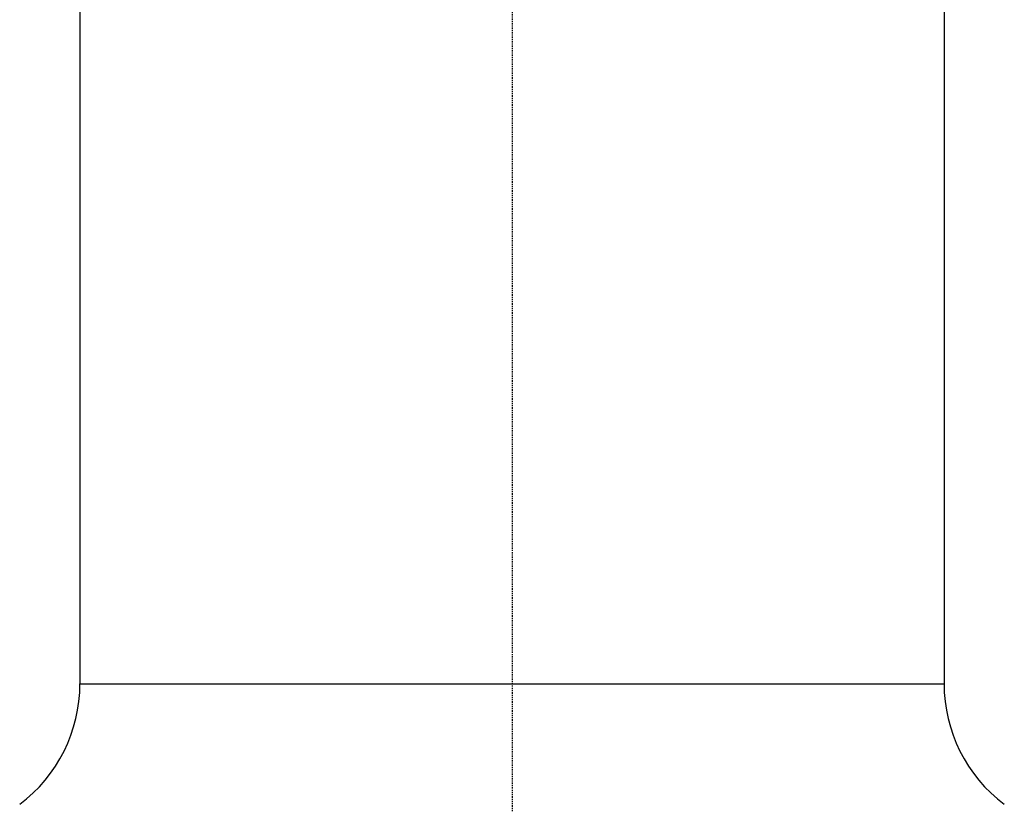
# Model space of a CAD drawing. Header units: millimetres. Extents: x 0 to 4378, y 0 to 2397.
# Tile 449 of 656: x 2202 to 2300, y 760 to 838. Entities that reach past the tile are written whole.
import ezdxf

# ---------------------------------------------------------------- set-up
doc = ezdxf.new("R2010")
doc.units = ezdxf.units.MM
doc.header["$LTSCALE"] = 0.2
doc.linetypes.add('CENTER2', pattern=[1.125, 0.75, -0.125, 0.125, -0.125])
doc.layers.add('02_Center Line', color=1, linetype='CENTER2')

# ---------------------------------------------------------------- blocks, each defined once
blk = doc.blocks.new('Blk$A16R2-0W24Z')
for p, q in [((-43, 633.4), (-43, 271.9)), ((43, 633.4), (43, 271.9)), ((-43, 271.9), (43, 271.9))]:
    blk.add_line(p, q)
for centre, start, end in [((-58, 271.9), 306.8699, 0), ((58, 271.9), 180, 233.1301)]:
    blk.add_arc(centre, 15, start, end)
at = {"layer": '02_Center Line'}
blk.add_line((0, 1425.306), (0, -16.53), dxfattribs=at)

msp = doc.modelspace()

# ---------------------------------------------------------------- block references
msp.add_blockref('Blk$A16R2-0W24Z', (2251.163, 499.915))

doc.saveas('drawing.dxf')
